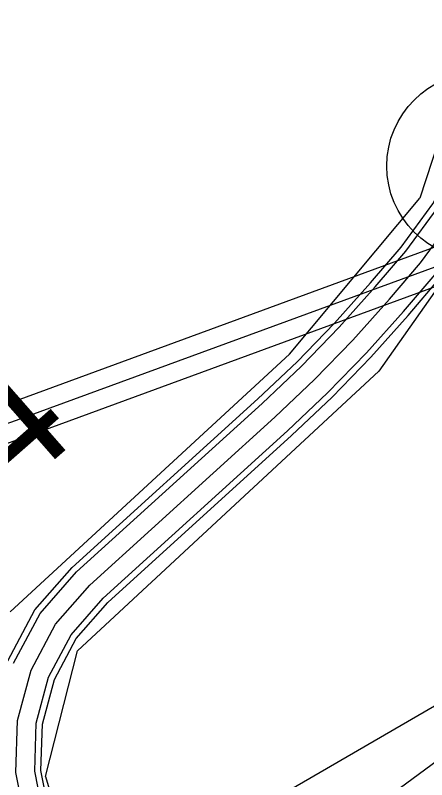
# Model space of a CAD drawing. Extents: x -510185 to -506993, y -1126306 to -1123642.
# Drawn here: x -508882.8 to -508849.7, y -1125103.7 to -1125042.3 of the extents above; entities that cross this region are included whole.
import ezdxf

# ---------------------------------------------------------------- set-up
doc = ezdxf.new("R2010")
doc.units = 0
for name, color, linetype in [('návrh', 7, 'Continuous'), ('parcelni hranice', 7, 'Continuous'), ('popis cesty', 7, 'Continuous'), ('telefonica', 7, 'Continuous'), ('u_cesta45', 7, 'Continuous'), ('u_osa45', 7, 'Continuous'), ('u_Telefonica', 7, 'Continuous'), ('u_tok Luha', 7, 'Continuous')]:
    doc.layers.add(name, color=color, linetype=linetype)

msp = doc.modelspace()

# ---------------------------------------------------------------- linework, layer by layer
at = {"layer": 'návrh'}
msp.add_circle((-508845.409, -1125054.429), 7.5, dxfattribs=at)
at = {"layer": 'parcelni hranice'}
for p, q in [((-508844.75, -1125040.08), (-508850.24, -1125057)), ((-508860.74, -1125069.55), (-508850.24, -1125057)), ((-508847.33, -1125062.05), (-508853.54, -1125070.92)), ((-508883.2, -1125090.25), (-508860.74, -1125069.55)), ((-508877.77, -1125093.39), (-508853.54, -1125070.92)), ((-508840.74, -1125092.97), (-508863.37, -1125106.1)), ((-508880.36, -1125103.47), (-508877.77, -1125093.39)), ((-508880.36, -1125103.47), (-508875.46, -1125119.31))]:
    msp.add_line(p, q, dxfattribs=at)
at = {"layer": 'telefonica'}
for points in [[(-508883.185, -1125073.447), (-508848.286, -1125060.66), (-508845.68, -1125060.257), (-508841.863, -1125061.004), (-508824.636, -1125072.313), (-508818.221, -1125076.685), (-508812.045, -1125079.64), (-508805.354, -1125080.645), (-508779.879, -1125079.414), (-508772.406, -1125078.587), (-508743.292, -1125072.502), (-508731.622, -1125071.606), (-508723.831, -1125072.187), (-508714.778, -1125074.96), (-508697.812, -1125083.241), (-508675.128, -1125097.891), (-508648.631, -1125118.002), (-508613.071, -1125147.175)], [(-508920.837, -1125089.733), (-508882.175, -1125076.273), (-508847.534, -1125063.58), (-508845.74, -1125063.303), (-508843.017, -1125063.836), (-508826.304, -1125074.807), (-508819.721, -1125079.293), (-508812.935, -1125082.54), (-508805.506, -1125083.655), (-508779.641, -1125082.406), (-508771.934, -1125081.553), (-508742.868, -1125075.478), (-508731.618, -1125074.614), (-508724.389, -1125075.153), (-508715.882, -1125077.76), (-508699.288, -1125085.859), (-508676.852, -1125100.349), (-508650.489, -1125120.358), (-508615.009, -1125149.465), (-508589.407, -1125171.821)]]:
    msp.add_lwpolyline(points, dxfattribs=at)
at = {"layer": 'u_cesta45'}
for points in [[(-508883.381, -1125094.195), (-508881.193, -1125090.096), (-508878.209, -1125086.688), (-508863.28, -1125073.137), (-508860.122, -1125070.149), (-508857.106, -1125067.046), (-508854.208, -1125063.806), (-508851.767, -1125060.959), (-508849.196, -1125057.467), (-508847.204, -1125053.7), (-508845.79, -1125049.679), (-508844.972, -1125045.42), (-508844.767, -1125043.657), (-508844.535, -1125041.423), (-508844.358, -1125039.197), (-508844.236, -1125036.955), (-508843.118, -1125010.643), (-508842.834, -1125006.095), (-508842.368, -1125001.542), (-508841.723, -1124997.01), (-508840.902, -1124992.528), (-508826.648, -1124922.566)], [(-508882.912, -1125094.38), (-508880.779, -1125090.382), (-508877.851, -1125087.039), (-508862.94, -1125073.504), (-508859.771, -1125070.505), (-508856.741, -1125067.387), (-508853.832, -1125064.135), (-508851.376, -1125061.271), (-508848.772, -1125057.734), (-508846.744, -1125053.9), (-508845.306, -1125049.81), (-508844.477, -1125045.496), (-508844.27, -1125043.712), (-508844.037, -1125041.469), (-508843.859, -1125039.231), (-508843.736, -1125036.979), (-508842.618, -1125010.67), (-508842.336, -1125006.136), (-508841.872, -1125001.602), (-508841.229, -1124997.091), (-508840.411, -1124992.623), (-508826.157, -1124922.659)], [(-508880.449, -1125106.889), (-508881.218, -1125103.038), (-508881.095, -1125099.199), (-508880.103, -1125095.488), (-508878.295, -1125092.099), (-508875.708, -1125089.144), (-508860.901, -1125075.704), (-508857.664, -1125072.641), (-508854.546, -1125069.434), (-508851.575, -1125066.112), (-508849.026, -1125063.139), (-508846.224, -1125059.333), (-508843.988, -1125055.106), (-508842.402, -1125050.595), (-508841.51, -1125045.953), (-508841.288, -1125044.04), (-508841.049, -1125041.743)], [(-508879.964, -1125106.763), (-508880.716, -1125102.996), (-508880.597, -1125099.272), (-508879.635, -1125095.673), (-508877.881, -1125092.385), (-508875.35, -1125089.495), (-508860.561, -1125076.071), (-508857.312, -1125072.997), (-508854.18, -1125069.775), (-508851.199, -1125066.441), (-508848.634, -1125063.451), (-508845.799, -1125059.6), (-508843.529, -1125055.307), (-508841.918, -1125050.725), (-508841.015, -1125046.029), (-508840.791, -1125044.094), (-508840.551, -1125041.788)]]:
    msp.add_lwpolyline(points, dxfattribs=at)
at = {"layer": 'u_osa45'}
msp.add_lwpolyline([(-508881.903, -1125107.267), (-508882.722, -1125103.162), (-508882.588, -1125098.978), (-508881.508, -1125094.934), (-508879.537, -1125091.241), (-508876.779, -1125088.091), (-508861.921, -1125074.604), (-508858.717, -1125071.573), (-508855.643, -1125068.411), (-508852.703, -1125065.123), (-508850.201, -1125062.205), (-508847.498, -1125058.534), (-508845.366, -1125054.503), (-508843.854, -1125050.202), (-508842.994, -1125045.725), (-508842.779, -1125043.876), (-508842.543, -1125041.606)], dxfattribs=at)
at = {"layer": 'u_Telefonica'}
msp.add_lwpolyline([(-508921.34, -1125088.32), (-508882.68, -1125074.86), (-508847.91, -1125062.12), (-508845.71, -1125061.78), (-508842.44, -1125062.42), (-508825.47, -1125073.56), (-508818.971, -1125077.989), (-508812.49, -1125081.09), (-508805.43, -1125082.15), (-508779.76, -1125080.91), (-508772.17, -1125080.07), (-508743.08, -1125073.99), (-508731.62, -1125073.11), (-508724.11, -1125073.67), (-508715.33, -1125076.36), (-508698.55, -1125084.55), (-508675.99, -1125099.12), (-508649.56, -1125119.18), (-508614.04, -1125148.32)], dxfattribs=at)
msp.add_lwpolyline([(-508921.34, -1125088.32), (-508882.68, -1125074.86), (-508847.91, -1125062.12), (-508845.71, -1125061.78), (-508842.44, -1125062.42), (-508825.47, -1125073.56), (-508818.971, -1125077.989), (-508812.49, -1125081.09), (-508805.43, -1125082.15), (-508779.76, -1125080.91), (-508772.17, -1125080.07), (-508743.08, -1125073.99), (-508731.62, -1125073.11), (-508724.11, -1125073.67), (-508715.33, -1125076.36), (-508698.55, -1125084.55), (-508675.99, -1125099.12), (-508649.56, -1125119.18), (-508614.04, -1125148.32)], dxfattribs=at)
msp.add_lwpolyline([(-508921.34, -1125088.32), (-508882.68, -1125074.86), (-508847.91, -1125062.12), (-508845.71, -1125061.78), (-508842.44, -1125062.42), (-508825.47, -1125073.56), (-508818.971, -1125077.989), (-508812.49, -1125081.09), (-508805.43, -1125082.15), (-508779.76, -1125080.91), (-508772.17, -1125080.07), (-508743.08, -1125073.99), (-508731.62, -1125073.11), (-508724.11, -1125073.67), (-508715.33, -1125076.36), (-508698.55, -1125084.55), (-508675.99, -1125099.12), (-508649.56, -1125119.18), (-508614.04, -1125148.32)], dxfattribs=at)
msp.add_lwpolyline([(-508921.34, -1125088.32), (-508882.68, -1125074.86), (-508847.91, -1125062.12), (-508845.71, -1125061.78), (-508842.44, -1125062.42), (-508825.47, -1125073.56), (-508818.971, -1125077.989), (-508812.49, -1125081.09), (-508805.43, -1125082.15), (-508779.76, -1125080.91), (-508772.17, -1125080.07), (-508743.08, -1125073.99), (-508731.62, -1125073.11), (-508724.11, -1125073.67), (-508715.33, -1125076.36), (-508698.55, -1125084.55), (-508675.99, -1125099.12), (-508649.56, -1125119.18), (-508614.04, -1125148.32)], dxfattribs=at)
at = {"layer": 'u_tok Luha'}
msp.add_line((-508865.033, -1125114.046), (-508836.976, -1125093.467), dxfattribs=at)

# ---------------------------------------------------------------- texts
at = {"layer": 'popis cesty'}
msp.add_text('KÚ-km 0,404', height=10, rotation=41.29195, dxfattribs=at).set_placement((-508936.11, -1125127.633))

doc.saveas('drawing.dxf')
